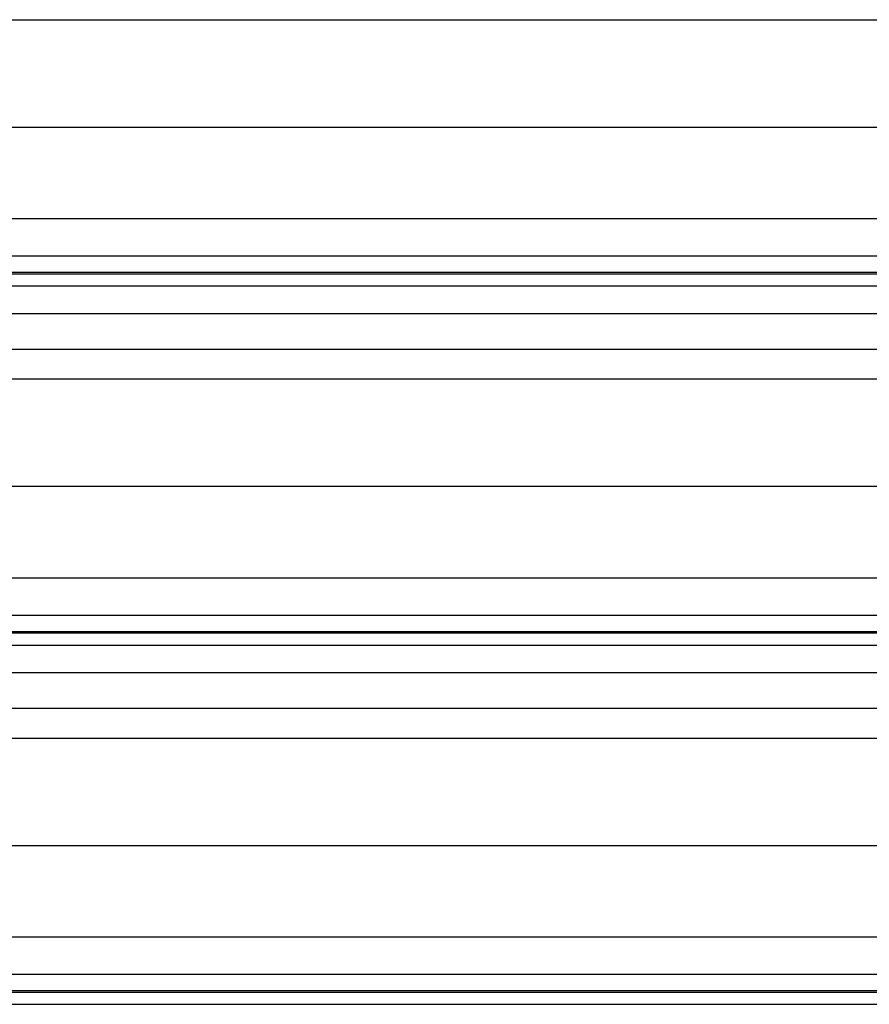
# Model space of a CAD drawing. Header units: inches. Extents: x 170 to 284, y 215 to 248.
# Tile 909 of 1056: x 230.475 to 230.96, y 241.821 to 242.385. Entities that reach past the tile are written whole.
import ezdxf

# ---------------------------------------------------------------- set-up
doc = ezdxf.new("R2010")
doc.units = ezdxf.units.IN
doc.header["$LTSCALE"] = 0.25
doc.header["$MEASUREMENT"] = 0
doc.layers.add('LH TOP OF HOOD', color=7, linetype='Continuous')

msp = doc.modelspace()

# ---------------------------------------------------------------- linework, layer by layer
at = {"layer": 'LH TOP OF HOOD'}
for p, q in [((227.24016, 242.38453), (231.11938, 242.38453)), ((227.19378, 242.32314), (231.16577, 242.32314)), ((227.16361, 242.27075), (231.19593, 242.27075)), ((227.16361, 242.24937), (231.19593, 242.24937)), ((231.19593, 242.23989), (227.16361, 242.23989)), ((227.16361, 242.23925), (231.19593, 242.23925)), ((227.16361, 242.23223), (231.19593, 242.23223)), ((227.16361, 242.21654), (231.19593, 242.21654)), ((227.16361, 242.19616), (231.19593, 242.19616)), ((227.24016, 242.17908), (231.11938, 242.17908)), ((227.19378, 242.11769), (231.16577, 242.11769)), ((227.16361, 242.0653), (231.19593, 242.0653)), ((227.16361, 242.04392), (231.19593, 242.04392)), ((231.19593, 242.03444), (227.16361, 242.03444)), ((227.16361, 242.0338), (231.19593, 242.0338)), ((227.16361, 242.02678), (231.19593, 242.02678)), ((227.16361, 242.0111), (231.19593, 242.0111)), ((227.16361, 241.99071), (231.19593, 241.99071)), ((227.24016, 241.97363), (231.11938, 241.97363)), ((227.19378, 241.91224), (231.16577, 241.91224)), ((227.16361, 241.85986), (231.19593, 241.85986)), ((227.16361, 241.83848), (231.19593, 241.83848)), ((231.19593, 241.82899), (227.16361, 241.82899)), ((227.16361, 241.82835), (231.19593, 241.82835)), ((227.16361, 241.82133), (231.19593, 241.82133))]:
    msp.add_line(p, q, dxfattribs=at)

doc.saveas('drawing.dxf')
